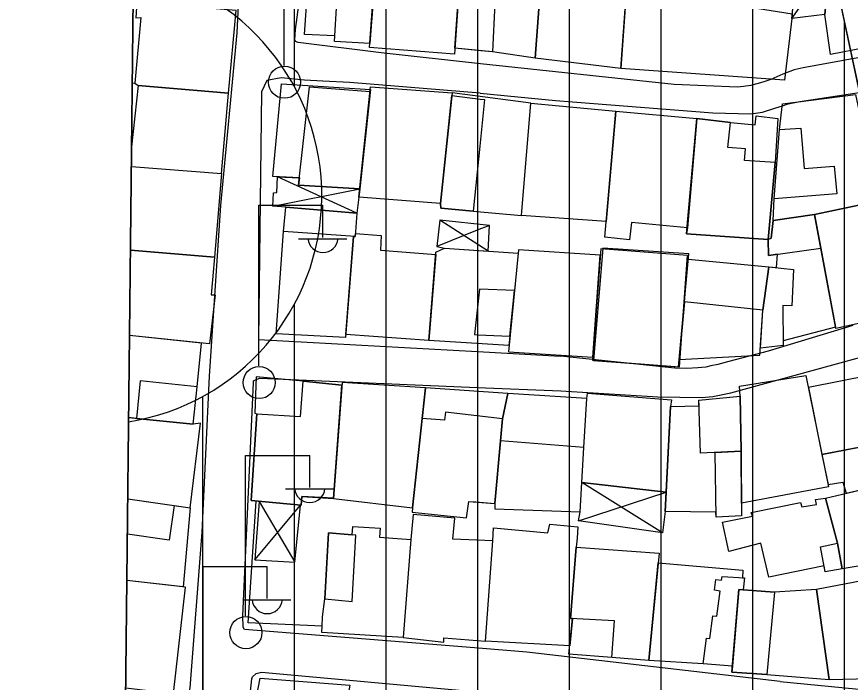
# Model space of a CAD drawing. Extents: x 417997 to 421451, y 4451742 to 4455216.
# Drawn here: x 419108.7 to 419199.7, y 4453357.6 to 4453430.2 of the extents above; entities that cross this region are included whole.
import ezdxf

# ---------------------------------------------------------------- set-up
doc = ezdxf.new("R2010")
doc.units = 0
for name, color, linetype in [('ADAKENARI', 7, 'Continuous'), ('B_Mesken', 7, 'Continuous'), ('B_Sundurma', 7, 'Continuous'), ('B_Teras', 7, 'Continuous'), ('PAFTALAMA', 7, 'Continuous'), ('PL_KON_MEV_350', 7, 'Continuous'), ('S_Elektrik_Diregi', 7, 'Continuous'), ('Sinir_Duvar_tek_tarafa_ait', 7, 'Continuous'), ('SM_DAIRE', 7, 'Continuous'), ('SN_3_DERECE_KAYNAK_KORUMA', 7, 'Continuous'), ('TR_ORTAYOGUNKONUT', 7, 'Continuous'), ('Y_Lejant', 7, 'Continuous'), ('Yol_Sose', 7, 'Continuous')]:
    doc.layers.add(name, color=color, linetype=linetype)

msp = doc.modelspace()

# ---------------------------------------------------------------- linework, layer by layer
at = {"layer": 'ADAKENARI'}
msp.add_line((419192.902, 4453458.477), (419222.36, 4453319.913), dxfattribs=at)
msp.add_line((419192.902, 4453458.477), (419222.36, 4453319.913), dxfattribs=at)
at = {"layer": 'B_Mesken'}
for points in [[(419143.414, 4453428.134), (419140.118, 4453428.303), (419141.014, 4453441.364), (419150.104, 4453440.305), (419149.983, 4453438.66), (419148.093, 4453438.828), (419147.556, 4453431.535), (419147.245, 4453427.305), (419143.379, 4453427.519)], [(419148.093, 4453438.828), (419151.281, 4453438.545), (419151.373, 4453440.107), (419157.412, 4453439.655), (419156.471, 4453426.131), (419147.213, 4453426.868)], [(419157.301, 4453438.07), (419166.118, 4453436.969), (419165.292, 4453425.717), (419160.633, 4453426.389), (419156.518, 4453426.806), (419156.88, 4453432.006)], [(419166.118, 4453436.969), (419175.43, 4453435.833), (419174.612, 4453424.58), (419165.292, 4453425.717)], [(419197.498, 4453426.094), (419196.884, 4453430.479), (419197.312, 4453435.174), (419207.086, 4453437.374), (419209.088, 4453427.759), (419201.443, 4453426.101), (419201.242, 4453426.819)], [(419175.233, 4453433.116), (419183.97, 4453432.352), (419183.94, 4453432.053), (419193.318, 4453430.548), (419193.266, 4453430.044), (419192.478, 4453423.318), (419174.612, 4453424.58)], [(419121.601, 4453422.975), (419121.96, 4453422.722), (419131.822, 4453421.886), (419132.651, 4453430.926), (419121.835, 4453431.814), (419121.705, 4453430.105), (419122.254, 4453430.154)], [(419139.567, 4453412.646), (419136.68, 4453412.8), (419137.616, 4453422.923), (419147.304, 4453422.309), (419146.153, 4453411.454), (419139.48, 4453411.848)], [(419146.058, 4453410.556), (419147.334, 4453422.592), (419156.212, 4453421.93), (419154.971, 4453409.854)], [(419163.776, 4453408.536), (419164.824, 4453420.818), (419156.212, 4453421.93), (419156.18, 4453421.625), (419154.971, 4453409.854), (419154.988, 4453409.336), (419158.513, 4453409.037)], [(419191.93, 4453417.937), (419192.276, 4453420.746), (419200.239, 4453421.732), (419202.705, 4453410.195), (419200.587, 4453409.662), (419195.764, 4453408.647), (419191.242, 4453408.006), (419191.364, 4453410.384)], [(419164.824, 4453420.818), (419174.072, 4453419.92), (419173.014, 4453407.902), (419163.776, 4453408.536)], [(419172.863, 4453406.186), (419174.072, 4453419.92), (419182.908, 4453419.142), (419181.889, 4453407.191), (419175.799, 4453407.782), (419175.565, 4453405.897)], [(419186.585, 4453418.694), (419189.272, 4453418.452), (419189.386, 4453419.404), (419191.76, 4453419.12), (419191.449, 4453414.315), (419190.694, 4453405.948), (419181.786, 4453406.557), (419182.908, 4453419.142)], [(419206.127, 4453398.665), (419206.21, 4453398.023), (419198.062, 4453396.236), (419195.764, 4453408.647), (419200.587, 4453409.662), (419200.788, 4453408.669), (419204.093, 4453409.246), (419205.484, 4453401.841), (419205.954, 4453399.337)], [(419145.465, 4453406.26), (419144.598, 4453395.249), (419137.026, 4453395.651), (419137.817, 4453406.795), (419138.067, 4453409.466), (419145.841, 4453408.792), (419145.661, 4453406.246)], [(419198.038, 4453396.369), (419192.335, 4453394.897), (419192.339, 4453394.354), (419189.851, 4453394.083), (419190.132, 4453398.211), (419190.774, 4453402.942), (419191.601, 4453402.86), (419191.723, 4453404.338), (419190.719, 4453404.197), (419190.694, 4453405.948), (419191.022, 4453406.071), (419191.242, 4453408.006), (419195.764, 4453408.647), (419195.764, 4453408.647), (419196.439, 4453405.003)], [(419153.664, 4453394.924), (419144.622, 4453395.555), (419145.465, 4453406.26), (419145.661, 4453406.246), (419145.686, 4453406.595), (419148.484, 4453406.366), (419148.422, 4453404.783), (419154.427, 4453404.305)], [(419171.638, 4453392.727), (419180.928, 4453392.043), (419182.03, 4453404.352), (419172.663, 4453405.002)], [(419153.664, 4453394.924), (419154.448, 4453404.561), (419155.39, 4453404.98), (419163.429, 4453404.429), (419163.025, 4453400.383), (419162.527, 4453395.393), (419162.423, 4453394.358)], [(419172.386, 4453404.217), (419163.467, 4453404.808), (419162.356, 4453393.685), (419171.567, 4453393.086)], [(419172.438, 4453404.928), (419171.544, 4453392.766), (419181.035, 4453392.05), (419181.908, 4453404.184)], [(419181.979, 4453403.78), (419190.774, 4453402.942), (419190.132, 4453398.211), (419181.562, 4453399.122)], [(419181.562, 4453399.122), (419181, 4453392.851), (419189.799, 4453393.317), (419190.132, 4453398.211)], [(419144.194, 4453390.043), (419139.975, 4453390.496), (419134.848, 4453390.957), (419134.712, 4453386.98), (419134.936, 4453386.93), (419134.284, 4453377.455), (419139.747, 4453376.938), (419139.836, 4453377.91), (419143.282, 4453377.67)], [(419187.783, 4453377.157), (419187.745, 4453382.85), (419187.63, 4453388.841), (419187.58, 4453389.921), (419194.818, 4453391.112), (419197.274, 4453378.958)], [(419203.274, 4453383.78), (419201.893, 4453391.131), (419195.083, 4453389.799), (419196.559, 4453382.499)], [(419153.323, 4453389.764), (419144.215, 4453390.326), (419143.282, 4453377.67), (419151.888, 4453376.672)], [(419162.304, 4453389.124), (419153.323, 4453389.764), (419152.955, 4453386.406), (419151.888, 4453376.672), (419151.845, 4453376.196), (419157.785, 4453375.558), (419158.049, 4453377.368), (419160.886, 4453377.151), (419161.511, 4453383.97), (419161.732, 4453386.379)], [(419162.304, 4453389.124), (419161.732, 4453386.379), (419161.511, 4453383.97), (419160.886, 4453377.151), (419160.868, 4453376.566), (419170.175, 4453376.218), (419170.576, 4453383.251), (419170.93, 4453388.589)], [(419170.93, 4453388.589), (419170.988, 4453389.158), (419180.147, 4453388.438), (419180.054, 4453387.711), (419179.58, 4453378.389), (419170.358, 4453379.43), (419170.576, 4453383.251)], [(419180.054, 4453387.711), (419183.162, 4453387.804), (419183.145, 4453388.399), (419187.63, 4453388.841), (419187.745, 4453382.85), (419187.792, 4453375.778), (419185.008, 4453375.643), (419185, 4453376.189), (419179.473, 4453376.273)], [(419197.225, 4453379.204), (419198.858, 4453379.458), (419199.223, 4453378.266), (419205.003, 4453379.61), (419203.978, 4453383.914), (419196.559, 4453382.499)], [(419196.942, 4453377.736), (419205.003, 4453379.61), (419206.92, 4453371.355), (419198.77, 4453370.019), (419198.243, 4453372.793)], [(419196.942, 4453377.736), (419198.243, 4453372.793), (419198.77, 4453370.019), (419196.916, 4453369.684), (419196.789, 4453370.338), (419190.783, 4453369.086), (419189.91, 4453372.796), (419186.406, 4453371.911), (419185.708, 4453375.086), (419188.982, 4453375.772), (419188.842, 4453376.153), (419194.235, 4453377.242), (419194.386, 4453376.756), (419195.979, 4453377.031), (419195.863, 4453377.556)], [(419159.855, 4453362.137), (419160.666, 4453373.055), (419156.3, 4453373.243), (419156.511, 4453375.522), (419151.985, 4453375.921), (419151.732, 4453373.193), (419150.885, 4453362.505), (419155.335, 4453362.018), (419155.335, 4453362.485)], [(419142.005, 4453363.071), (419142.052, 4453363.77), (419142.097, 4453364.769), (419142.318, 4453366.736), (419142.733, 4453373.947), (419145.332, 4453373.722), (419145.395, 4453374.63), (419148.357, 4453374.456), (419148.287, 4453373.472), (419151.732, 4453373.193), (419150.885, 4453362.505)], [(419160.666, 4453373.055), (419160.732, 4453374.465), (419166.667, 4453373.942), (419166.892, 4453374.889), (419169.952, 4453374.596), (419169.845, 4453373.373), (419169.757, 4453372.363), (419169.148, 4453364.604), (419169.348, 4453364.592), (419169.055, 4453361.611), (419159.855, 4453362.137)], [(419173.628, 4453360.347), (419168.965, 4453360.697), (419169.348, 4453364.592), (419169.148, 4453364.604), (419169.757, 4453372.363), (419178.806, 4453371.729), (419177.69, 4453360.018)], [(419178.704, 4453370.655), (419187.948, 4453369.866), (419187.889, 4453369.039), (419188.107, 4453369.026), (419187.975, 4453367.708), (419187.481, 4453367.744), (419186.793, 4453359.379), (419183.606, 4453359.665), (419177.69, 4453360.018)], [(419195.977, 4453367.741), (419197.36, 4453357.946), (419209.312, 4453358.228), (419207.211, 4453369.899)], [(419195.977, 4453367.741), (419191.399, 4453367.457), (419187.975, 4453367.708), (419187.481, 4453367.744), (419186.793, 4453359.379), (419186.741, 4453358.746), (419190.565, 4453358.497), (419197.36, 4453357.946)], [(419135.275, 4453358.098), (419145.065, 4453357.319), (419142.694, 4453344.551), (419142.647, 4453344.301), (419133.972, 4453346.42), (419133.064, 4453346.671)]]:
    msp.add_lwpolyline(points, close=True, dxfattribs=at)
for points in [[(419121.42, 4453431.852), (419121.835, 4453431.814), (419121.705, 4453430.105), (419122.254, 4453430.154), (419121.601, 4453422.975), (419121.324, 4453422.938)], [(419121.228, 4453413.903), (419131.046, 4453413.115), (419131.822, 4453421.886), (419121.96, 4453422.722), (419121.251, 4453416.054)], [(419121.228, 4453413.903), (419131.046, 4453413.115), (419130.316, 4453404.019), (419121.13, 4453404.756)], [(419121.13, 4453404.756), (419130.316, 4453404.019), (419129.943, 4453399.906), (419130.37, 4453399.883), (419129.737, 4453394.537), (419121.03, 4453395.456)], [(419120.934, 4453386.53), (419127.976, 4453385.78), (419128.397, 4453389.851), (419128.886, 4453394.626), (419121.03, 4453395.456)], [(419120.839, 4453377.651), (419127.633, 4453376.662), (419128.783, 4453385.881), (419127.976, 4453385.78), (419121.78, 4453386.421), (419120.934, 4453386.514)], [(419120.839, 4453377.649), (419125.891, 4453376.911), (419127.633, 4453376.662), (419126.869, 4453368.048), (419120.744, 4453368.741)], [(419120.619, 4453357.017), (419125.839, 4453356.426), (419127.151, 4453368.016), (419120.744, 4453368.741)]]:
    msp.add_lwpolyline(points, dxfattribs=at)
at = {"layer": 'B_Sundurma'}
for p, q in [((419193.266, 4453430.044), (419197.382, 4453435.94)), ((419145.841, 4453408.792), (419137.181, 4453412.774)), ((419136.65, 4453409.549), (419146.153, 4453411.454)), ((419159.117, 4453405.314), (419154.891, 4453408.035)), ((419159.135, 4453407.005), (419154.571, 4453405.183)), ((419160.286, 4453407.465), (419159.135, 4453407.005)), ((419160.141, 4453404.654), (419159.117, 4453405.314)), ((419179.183, 4453373.922), (419170.358, 4453379.43)), ((419170.02, 4453375.235), (419179.58, 4453378.389)), ((419134.685, 4453371), (419139.674, 4453376.944)), ((419135.155, 4453377.372), (419139.079, 4453370.738))]:
    msp.add_line(p, q, dxfattribs=at)
for points in [[(419193.266, 4453430.044), (419193.822, 4453435.43), (419197.382, 4453435.94), (419196.884, 4453430.479)], [(419146.058, 4453410.556), (419145.841, 4453408.792), (419138.067, 4453409.466), (419136.65, 4453409.549), (419136.719, 4453411.014), (419137.082, 4453411.063), (419137.181, 4453412.774), (419139.567, 4453412.646), (419139.48, 4453411.848), (419146.153, 4453411.454)], [(419160.141, 4453404.654), (419160.286, 4453407.465), (419154.891, 4453408.035), (419154.571, 4453405.183), (419155.39, 4453404.98)], [(419179.473, 4453376.273), (419179.183, 4453373.922), (419170.02, 4453375.235), (419170.175, 4453376.218), (419170.358, 4453379.43), (419179.58, 4453378.389)], [(419135.155, 4453377.372), (419134.685, 4453371), (419139.079, 4453370.738), (419139.674, 4453376.944)]]:
    msp.add_lwpolyline(points, close=True, dxfattribs=at)
at = {"layer": 'B_Teras'}
for points in [[(419143.629, 4453431.816), (419147.556, 4453431.535), (419147.245, 4453427.305), (419143.379, 4453427.519)], [(419159.344, 4453426.519), (419156.518, 4453426.806), (419156.88, 4453432.006), (419159.401, 4453431.817), (419160.877, 4453431.707), (419160.633, 4453426.389)], [(419146.153, 4453411.454), (419139.48, 4453411.848), (419140.649, 4453422.574), (419147.28, 4453422.082)], [(419159.233, 4453416.121), (419158.513, 4453409.037), (419154.988, 4453409.336), (419154.971, 4453409.854), (419156.18, 4453421.625), (419159.287, 4453421.252), (419159.748, 4453421.197)], [(419181.889, 4453407.191), (419181.786, 4453406.557), (419190.694, 4453405.948), (419191.449, 4453414.315), (419188.118, 4453414.536), (419188.22, 4453415.82), (419186.315, 4453415.984), (419186.585, 4453418.694), (419182.908, 4453419.142)], [(419191.93, 4453417.937), (419194.246, 4453418.085), (419194.626, 4453413.681), (419197.907, 4453413.942), (419198.191, 4453410.914), (419191.364, 4453410.384)], [(419138.067, 4453409.466), (419145.841, 4453408.792), (419145.661, 4453406.246), (419137.817, 4453406.795)], [(419190.719, 4453404.197), (419196.439, 4453405.003), (419195.764, 4453408.647), (419191.242, 4453408.006), (419191.022, 4453406.071), (419190.694, 4453405.948)], [(419189.851, 4453394.083), (419190.132, 4453398.211), (419190.774, 4453402.942), (419193.477, 4453402.675), (419193.284, 4453398.699), (419192.308, 4453398.737), (419192.339, 4453394.354)], [(419159.012, 4453395.548), (419162.527, 4453395.393), (419163.025, 4453400.383), (419159.194, 4453400.521), (419159.051, 4453399.201), (419158.659, 4453395.563)], [(419121.78, 4453386.421), (419127.976, 4453385.78), (419128.397, 4453389.851), (419122.202, 4453390.498)], [(419143.286, 4453377.726), (419139.836, 4453377.91), (419139.747, 4453376.938), (419134.284, 4453377.455), (419134.936, 4453386.93), (419139.696, 4453386.639), (419139.975, 4453390.496), (419144.194, 4453390.043)], [(419183.31, 4453382.637), (419183.145, 4453388.399), (419187.63, 4453388.841), (419187.745, 4453382.85)], [(419158.918, 4453386.701), (419155.498, 4453387.092), (419155.396, 4453386.235), (419152.955, 4453386.406), (419151.888, 4453376.672), (419151.845, 4453376.196), (419157.785, 4453375.558), (419158.049, 4453377.368), (419158.817, 4453377.309), (419160.886, 4453377.151), (419161.732, 4453386.379)], [(419170.576, 4453383.251), (419161.511, 4453383.97), (419160.886, 4453377.151), (419160.868, 4453376.566), (419170.175, 4453376.218)], [(419185.008, 4453375.643), (419184.91, 4453382.714), (419187.745, 4453382.85), (419187.792, 4453375.778)], [(419142.733, 4453373.947), (419142.318, 4453366.736), (419145.315, 4453366.464), (419145.716, 4453373.689)], [(419169.148, 4453364.604), (419169.757, 4453372.363), (419178.806, 4453371.729), (419177.69, 4453360.018), (419173.628, 4453360.347), (419173.931, 4453364.328)], [(419196.916, 4453369.684), (419196.39, 4453372.403), (419198.243, 4453372.793), (419198.77, 4453370.019)], [(419187.481, 4453367.744), (419186.793, 4453359.379), (419183.606, 4453359.665), (419183.985, 4453362.466), (419184.334, 4453362.409), (419184.648, 4453364.893), (419185.105, 4453364.86), (419185.45, 4453367.589), (419184.827, 4453367.67), (419185, 4453368.861), (419185.61, 4453368.776), (419185.672, 4453369.171), (419188.107, 4453369.026), (419187.975, 4453367.708)], [(419186.741, 4453358.746), (419187.481, 4453367.744), (419191.399, 4453367.457), (419190.565, 4453358.497)]]:
    msp.add_lwpolyline(points, close=True, dxfattribs=at)
msp.add_lwpolyline([(419120.839, 4453377.649), (419125.891, 4453376.911), (419125.339, 4453373.13), (419120.798, 4453373.793)], dxfattribs=at)
at = {"layer": 'PAFTALAMA'}
msp.add_line((419138.441, 4455021.891), (419108.72, 4452245.779), dxfattribs=at)
msp.add_line((419138.441, 4455021.891), (419108.72, 4452245.779), dxfattribs=at)
at = {"layer": 'PL_KON_MEV_350'}
msp.add_line((419121.986, 4453484.87), (419120.275, 4453325.058), dxfattribs=at)
msp.add_line((419121.986, 4453484.87), (419120.275, 4453325.058), dxfattribs=at)
msp.add_lwpolyline([(419222.36, 4453319.913), (419192.902, 4453458.477), (419192.53, 4453460.226), (419189.242, 4453475.943), (419121.986, 4453484.87)], dxfattribs=at)
msp.add_lwpolyline([(419222.36, 4453319.913), (419192.902, 4453458.477), (419192.53, 4453460.226), (419189.242, 4453475.943), (419121.986, 4453484.87)], dxfattribs=at)
at = {"layer": 'S_Elektrik_Diregi'}
for p, q in [((419137.903, 4453424.92), (419137.903, 4453442.42)), ((419135.135, 4453392.158), (419135.135, 4453409.658)), ((419135.135, 4453409.658), (419142.135, 4453409.658)), ((419142.135, 4453406.158), (419142.135, 4453409.658)), ((419139.475, 4453406.018), (419144.725, 4453406.018)), ((419133.692, 4453364.887), (419133.692, 4453382.387)), ((419133.692, 4453382.387), (419140.692, 4453382.387)), ((419140.692, 4453378.887), (419140.692, 4453382.387)), ((419138.032, 4453378.747), (419143.282, 4453378.747)), ((419129.05, 4453352.766), (419129.05, 4453370.266)), ((419129.05, 4453370.266), (419136.05, 4453370.266)), ((419136.05, 4453366.766), (419136.05, 4453370.266)), ((419133.39, 4453366.626), (419138.64, 4453366.626))]:
    msp.add_line(p, q, dxfattribs=at)
for centre in [(419137.939, 4453423.084), (419135.171, 4453390.322), (419133.728, 4453363.052)]:
    msp.add_circle(centre, 1.75, dxfattribs=at)
for centre in [(419142.136, 4453406.17), (419140.692, 4453378.9), (419136.051, 4453366.779)]:
    msp.add_arc(centre, 1.658, 184.83843, 355.14641, dxfattribs=at)
at = {"layer": 'Sinir_Duvar_tek_tarafa_ait'}
msp.add_lwpolyline([(419142.052, 4453363.77), (419133.984, 4453364.129), (419134.854, 4453377.401)], dxfattribs=at)
at = {"layer": 'SM_DAIRE'}
msp.add_line((419121.455, 4453435.341), (419120.928, 4453386.049), dxfattribs=at)
msp.add_line((419121.455, 4453435.341), (419120.928, 4453386.049), dxfattribs=at)
msp.add_arc((419117.006, 4453410.74), 25, 279.0259, 79.74733, dxfattribs=at)
msp.add_arc((419117.006, 4453410.74), 25, 279.0259, 79.74733, dxfattribs=at)
at = {"layer": 'SN_3_DERECE_KAYNAK_KORUMA'}
msp.add_line((419126.495, 4453906.073), (419108.72, 4452245.779), dxfattribs=at)
msp.add_line((419126.495, 4453906.073), (419108.72, 4452245.779), dxfattribs=at)
at = {"layer": 'TR_ORTAYOGUNKONUT'}
for p, q in [((419139.029, 4453422.57), (419139.029, 4453482.608)), ((419139.029, 4453422.57), (419139.029, 4453482.608)), ((419149.029, 4453272.559), (419149.029, 4453481.281)), ((419149.029, 4453272.559), (419149.029, 4453481.281)), ((419159.029, 4453272.118), (419159.029, 4453479.953)), ((419159.029, 4453272.118), (419159.029, 4453479.953)), ((419169.029, 4453271.678), (419169.029, 4453478.626)), ((419169.029, 4453271.678), (419169.029, 4453478.626)), ((419179.029, 4453271.237), (419179.029, 4453477.299)), ((419179.029, 4453271.237), (419179.029, 4453477.299)), ((419189.029, 4453270.797), (419189.029, 4453476.958)), ((419189.029, 4453270.797), (419189.029, 4453476.958)), ((419199.029, 4453270.356), (419199.029, 4453429.655)), ((419199.029, 4453270.356), (419199.029, 4453429.655)), ((419139.029, 4453272.999), (419139.029, 4453398.909)), ((419139.029, 4453272.999), (419139.029, 4453398.909)), ((419129.029, 4453270.969), (419129.029, 4453388.821)), ((419129.029, 4453270.969), (419129.029, 4453388.821))]:
    msp.add_line(p, q, dxfattribs=at)
at = {"layer": 'Y_Lejant'}
msp.add_lwpolyline([(419138.442, 4455021.89), (421266.409, 4454999.402), (421237.471, 4452223.294), (419108.722, 4452245.778)], close=True, dxfattribs=at)
at = {"layer": 'Yol_Sose'}
for points in [[(419120.608, 4453356.016), (419126.565, 4453355.574), (419127.129, 4453355.79), (419127.505, 4453356.42), (419127.636, 4453357.031), (419128.947, 4453374.008), (419129.753, 4453391.042), (419130.99, 4453409.639), (419132.768, 4453428.473), (419133.802, 4453449.621), (419133.926, 4453467.614), (419134.949, 4453488.384), (419134.514, 4453508.438), (419133.948, 4453511.201), (419130.238, 4453522.28), (419127.272, 4453539.872), (419125.575, 4453557.294), (419122.988, 4453576.311), (419122.968, 4453576.497)], [(419139.154, 4453428.833), (419141.891, 4453449.291), (419142.024, 4453449.659), (419142.31, 4453450.095), (419142.655, 4453450.227), (419143.769, 4453450.656), (419145.392, 4453450.757), (419159.59, 4453449.603)], [(419159.328, 4453425.108), (419148.467, 4453426.273), (419139.415, 4453427.427), (419139.139, 4453427.544), (419139.079, 4453427.727), (419139.154, 4453428.833)], [(419202.874, 4453426.188), (419194.507, 4453424.67), (419193.528, 4453424.443), (419192.285, 4453423.949), (419190.972, 4453423.397), (419190.112, 4453423.101), (419188.814, 4453422.726), (419188.013, 4453422.605), (419187.355, 4453422.547), (419180.443, 4453422.843), (419159.331, 4453425.108)], [(419159.329, 4453425.108), (419159.328, 4453425.108)], [(419159.331, 4453425.108), (419159.329, 4453425.108)], [(419159.293, 4453421.875), (419145.077, 4453423.049), (419142.114, 4453423.187), (419140.129, 4453423.316), (419137.575, 4453423.559), (419135.995, 4453423.275), (419135.441, 4453422.029), (419135.106, 4453395.02), (419158.993, 4453393.709)], [(419167.483, 4453421.104), (419184.647, 4453419.746), (419188.802, 4453419.65), (419190.091, 4453419.824), (419191.548, 4453420.276), (419192.253, 4453420.528), (419192.866, 4453420.714), (419193.428, 4453420.844), (419194.156, 4453420.971), (419208.767, 4453423.216)], [(419159.293, 4453421.875), (419159.294, 4453421.875)], [(419159.294, 4453421.875), (419159.296, 4453421.875)], [(419159.296, 4453421.875), (419167.483, 4453421.104)], [(419199.927, 4453396.555), (419190.688, 4453393.74), (419186.391, 4453392.637), (419185.192, 4453392.314), (419184.448, 4453392.152), (419183.89, 4453392.022), (419183.041, 4453391.936), (419181.837, 4453391.852), (419180.504, 4453391.884), (419168.039, 4453393.212)], [(419158.993, 4453393.709), (419158.995, 4453393.709)], [(419158.995, 4453393.709), (419168.039, 4453393.212)], [(419168.064, 4453389.413), (419178.678, 4453388.756), (419183.454, 4453388.716), (419184.663, 4453388.808), (419186.641, 4453389.2), (419197.364, 4453392.157), (419201.6, 4453393.305), (419201.76, 4453393.349), (419201.861, 4453393.351), (419202.036, 4453393.292), (419202.074, 4453393.239), (419203.863, 4453384.385), (419206.347, 4453373.029)], [(419158.646, 4453361.385), (419133.587, 4453363.406), (419133.412, 4453363.641), (419133.402, 4453364.883), (419134.559, 4453390.314), (419134.569, 4453390.501), (419134.764, 4453390.641), (419135.262, 4453390.802), (419158.95, 4453389.799)], [(419158.95, 4453389.799), (419158.951, 4453389.799)], [(419158.951, 4453389.799), (419158.953, 4453389.799)], [(419158.953, 4453389.799), (419168.064, 4453389.413)], [(419192.022, 4453357.716), (419201.73, 4453356.761), (419206.233, 4453356.52), (419208.589, 4453356.438), (419208.736, 4453356.492), (419208.846, 4453356.617), (419208.877, 4453356.712), (419206.347, 4453373.029)], [(419158.647, 4453361.384), (419158.646, 4453361.385)], [(419158.649, 4453361.384), (419158.647, 4453361.384)], [(419164.375, 4453360.922), (419158.649, 4453361.384)], [(419192.022, 4453357.716), (419164.375, 4453360.922)], [(419158.328, 4453331.754), (419132.222, 4453334.038), (419131.934, 4453334.279), (419131.888, 4453334.846), (419134.356, 4453358.025), (419134.443, 4453358.246), (419134.838, 4453358.601), (419135.41, 4453358.758), (419158.595, 4453356.64)]]:
    msp.add_lwpolyline(points, dxfattribs=at)

doc.saveas('drawing.dxf')
